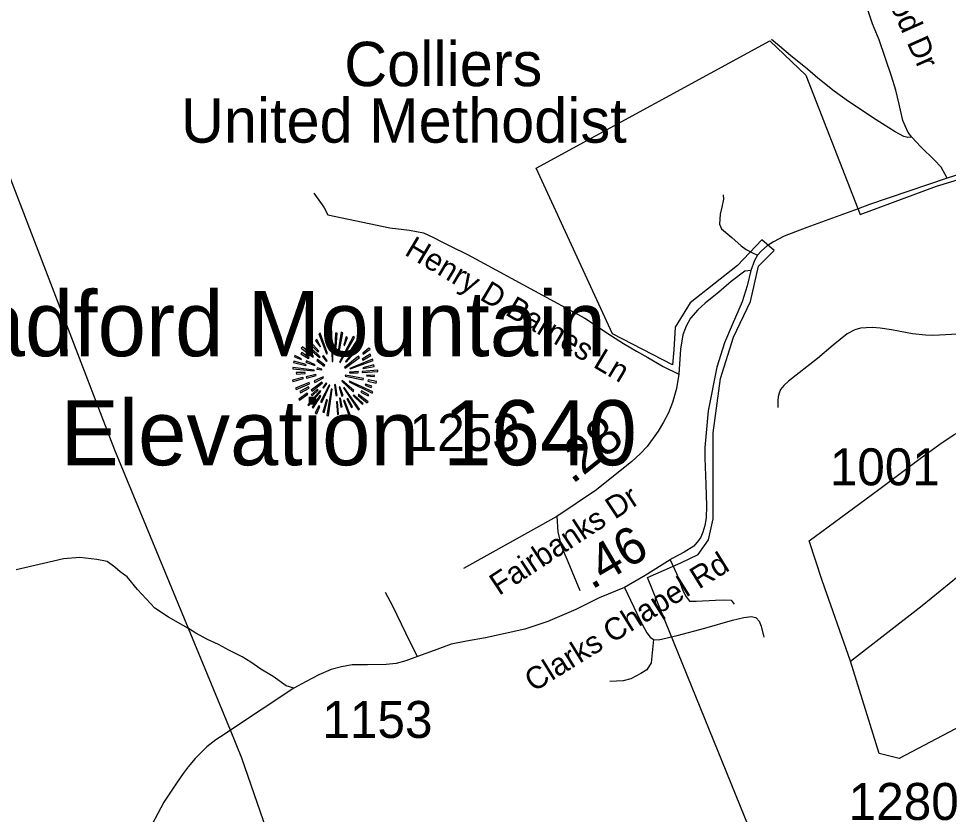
# Model space of a CAD drawing. Extents: x 1159738 to 1321356, y 736314 to 882035.
# Drawn here: x 1244144 to 1247285, y 778758 to 781448 of the extents above; entities that cross this region are included whole.
import ezdxf

# ---------------------------------------------------------------- set-up
doc = ezdxf.new("R2010")
doc.units = 0
for name, color, linetype in [('Exist Boundary Political City Limit New', 7, 'Continuous'), ('Exist Cultural Church Label', 7, 'Continuous'), ('Exist Geographical Mountain Summit CELL', 7, 'Continuous'), ('Exist Geographical Mountain Summit Elevation Number Label', 7, 'Continuous'), ('Exist Geographical Mountain Summit Label', 7, 'Continuous'), ('Exist Road Non-System Type 51', 7, 'Continuous'), ('Exist Road Non-System Type 51 Label', 7, 'Continuous'), ('Exist Road Secondary Mileage Hundredths English Label', 7, 'Continuous'), ('Exist Road Secondary Type 51 Attributed', 7, 'Continuous'), ('Exist Road Secondary Type 51 Label', 7, 'Continuous'), ('Exist Road Secondary Type 51 Number Label', 7, 'Continuous'), ('Exist Utilities Electrical Transmission Line', 7, 'Continuous'), ('Map Preparation Boundary City Limit Buffer Line', 7, 'Continuous')]:
    doc.layers.add(name, color=color, linetype=linetype)

msp = doc.modelspace()

# ---------------------------------------------------------------- linework, layer by layer
at = {"layer": 'Exist Boundary Political City Limit New'}
msp.add_lwpolyline([(1246670.7, 778568.5), (1246268.1, 779559.4), (1246381.3, 779608.3), (1246439.1, 779637.2), (1246474.6, 779686), (1246490.1, 779757.1), (1246490.1, 780048.2), (1246514.6, 780231.5), (1246559, 780371.5), (1246616.7, 780491.5), (1246643.3, 780611.4), (1246696.6, 780664.4), (1246654.4, 780700), (1246572.3, 780613.3), (1246412.4, 780486.7), (1246361.4, 780404.5), (1246356.9, 780328.9), (1246352.5, 780277.8), (1246150.4, 780382.3), (1245892.9, 780942.2), (1246681.5, 781372.2), (1246802.8, 781256.8), (1246987, 780785.8), (1247244.1, 780881.2), (1247501.6, 780959)], dxfattribs=at)
at = {"layer": 'Exist Geographical Mountain Summit CELL'}
for points in [[(1245196.5, 780391.5), (1245200.6, 780339.5), (1245203.8, 780339.9), (1245202.4, 780392.6)], [(1245224.5, 780309), (1245239.4, 780386.1), (1245233.9, 780387.9), (1245221.2, 780309.8)], [(1245119.5, 780358.8), (1245155.4, 780321.4), (1245158.8, 780323.9), (1245123.5, 780363.6)], [(1245147.1, 780360.3), (1245162.7, 780338.5), (1245164.5, 780339.9), (1245151.1, 780364.3)], [(1245158, 780382.1), (1245184.1, 780315.2), (1245187.1, 780316.3), (1245163.1, 780384.6)], [(1245191.8, 780330.1), (1245194.3, 780330.8), (1245185.3, 780378.8), (1245180.9, 780377.7)], [(1245212.5, 780337.4), (1245216.5, 780337.4), (1245220.1, 780384.6), (1245214.7, 780384.6)], [(1245227.8, 780287.2), (1245230.7, 780285.4), (1245279.3, 780370.1), (1245273.9, 780373.7)], [(1245242.3, 780344.3), (1245245.6, 780343.1), (1245255, 780370.1), (1245250.3, 780371.9)], [(1245248.8, 780288.7), (1245251, 780286.5), (1245306.6, 780350.8), (1245302.6, 780355.6)], [(1245286.3, 780360.3), (1245265.2, 780326.8), (1245268.1, 780325.7), (1245290.6, 780357)], [(1245099.1, 780334.1), (1245138.7, 780303.6), (1245140.9, 780305.8), (1245102.8, 780338.5)], [(1245127.4, 780331.2), (1245160.2, 780302.1), (1245162.4, 780304.3), (1245130.4, 780336.3)], [(1245306.6, 780316.7), (1245308.5, 780314.1), (1245331.3, 780330.4), (1245327.7, 780334.1)], [(1245076.2, 780304.3), (1245098.7, 780295.6), (1245099.8, 780298.5), (1245077.7, 780309.4)], [(1245098, 780315.2), (1245123.8, 780298.8), (1245126, 780301.5), (1245100.9, 780319.2)], [(1245151.1, 780292.7), (1245176.2, 780273.7), (1245178.3, 780276.7), (1245153.6, 780295.9)], [(1245170.7, 780305.8), (1245184.5, 780289.4), (1245186.7, 780291.6), (1245174, 780308.7)], [(1245202, 780318.2), (1245203.4, 780289), (1245206, 780289.4), (1245206, 780318.5)], [(1245245.6, 780268.7), (1245247.4, 780266.2), (1245296, 780302.1), (1245292.8, 780306.5)], [(1245262.6, 780265.8), (1245263.7, 780263.6), (1245341.9, 780292.3), (1245340.1, 780297)], [(1245306.6, 780293.8), (1245334.2, 780308.7), (1245331.3, 780313.7), (1245305.2, 780296.3)], [(1245070.7, 780264), (1245142.7, 780257), (1245143.1, 780260), (1245070.7, 780269)], [(1245073.3, 780285), (1245114.7, 780275.6), (1245115.9, 780278.9), (1245074.4, 780289.8)], [(1245114.7, 780287.2), (1245145.3, 780275.3), (1245146.4, 780277.4), (1245116.9, 780291.3)], [(1245151.4, 780262.9), (1245168.5, 780260.7), (1245168.9, 780262.9), (1245152.2, 780267.2)], [(1245308.5, 780265.8), (1245345.2, 780272.3), (1245343.7, 780277.8), (1245307, 780268)], [(1245069.3, 780226.2), (1245070.7, 780221.1), (1245106.8, 780231.6), (1245104.6, 780234.9)], [(1245082.8, 780246.5), (1245112.5, 780248), (1245112.5, 780251.6), (1245081.7, 780251.6)], [(1245115.1, 780237.5), (1245116.2, 780232.7), (1245149.3, 780241.1), (1245148.6, 780244.7)], [(1245142.7, 780223.3), (1245144.9, 780218.5), (1245173.6, 780233.8), (1245172.6, 780237.1)], [(1245247, 780239.3), (1245307.7, 780227.3), (1245308.8, 780231.6), (1245248.1, 780242.9)], [(1245261.6, 780253.1), (1245261.6, 780250.2), (1245291.7, 780250.2), (1245292.4, 780255.2)], [(1245304.8, 780252), (1245357.2, 780255.2), (1245357.5, 780260), (1245305.2, 780255.2)], [(1245319.7, 780240), (1245346.2, 780237.8), (1245346.2, 780242.1), (1245320.1, 780243.2)], [(1245079.1, 780198.5), (1245081.7, 780193.9), (1245127.1, 780213.8), (1245125.6, 780218.5)], [(1245096.6, 780182.6), (1245125.6, 780199.3), (1245123.5, 780202.9), (1245094.4, 780187.6)], [(1245132.9, 780192), (1245135.8, 780188.4), (1245170.3, 780216.7), (1245168.5, 780219.3)], [(1245164.5, 780152.1), (1245168.9, 780150.3), (1245195.4, 780208.7), (1245192.9, 780209.5)], [(1245171.4, 780201.4), (1245174.7, 780198.5), (1245184.9, 780214.9), (1245183, 780216.3)], [(1245211.4, 780210.6), (1245215.4, 780173.5), (1245219.8, 780173.8), (1245214.7, 780211.3)], [(1245227.4, 780201.8), (1245236.1, 780172), (1245240.1, 780173.8), (1245229.6, 780202.9)], [(1245235.8, 780222.2), (1245274.3, 780186.9), (1245276.8, 780191.3), (1245237.6, 780224.4)], [(1245241.9, 780199.6), (1245292.4, 780124.8), (1245296, 780127.7), (1245244.5, 780200.7)], [(1245260.8, 780219.7), (1245339, 780181.5), (1245340.8, 780186.9), (1245262.3, 780222.6)], [(1245314.3, 780209.5), (1245335.3, 780201.4), (1245337.1, 780205.9), (1245315.7, 780212.7)], [(1245323.8, 780222.9), (1245352, 780215.6), (1245352.7, 780221.1), (1245324.8, 780227.3)], [(1245090.4, 780161.8), (1245093.3, 780157.8), (1245121.7, 780178.9), (1245119.1, 780182.2)], [(1245121.3, 780142.2), (1245124.2, 780139.7), (1245164.9, 780187.3), (1245162, 780189.4)], [(1245136.6, 780173.5), (1245155.8, 780191.6), (1245152.5, 780193.9), (1245132.2, 780176.7)], [(1245161.3, 780173.5), (1245136.2, 780134.2), (1245139.4, 780131.7), (1245165.3, 780171.3)], [(1245185.9, 780106.7), (1245190.7, 780105.5), (1245203.4, 780194.9), (1245200.2, 780195.7)], [(1245274.3, 780173.8), (1245304.4, 780144.7), (1245307.7, 780147.3), (1245276.5, 780176.3)], [(1245291, 780174.5), (1245321.5, 780148.7), (1245324.8, 780152.4), (1245292.8, 780177.1)], [(1245300.1, 780185.5), (1245325.2, 780172.4), (1245327.7, 780176.1), (1245302.3, 780189.4)], [(1245146.4, 780115), (1245151.1, 780112.1), (1245162, 780136.8), (1245158.8, 780139)], [(1245176.2, 780116.8), (1245188.1, 780159.6), (1245184.5, 780160), (1245171.8, 780117.8)], [(1245217.6, 780152.1), (1245221.2, 780109.6), (1245225.2, 780110.6), (1245221.9, 780152.1)], [(1245237.2, 780135.3), (1245231.8, 780165.2), (1245228.5, 780165.2), (1245232.9, 780134.2)], [(1245241.9, 780156.8), (1245259.4, 780107), (1245263.7, 780108.8), (1245244.9, 780157.5)], [(1245252.4, 780162.6), (1245268.4, 780133.1), (1245272.5, 780135.3), (1245256.2, 780164)]]:
    msp.add_lwpolyline(points, close=True, dxfattribs=at)
at = {"layer": 'Exist Road Non-System Type 51'}
msp.add_line((1247050.9, 778963.9), (1246953.5, 779275.6), dxfattribs=at)
for points in [[(1247161, 781047.2), (1247147.7, 781046.2), (1247134.2, 781049.9), (1247104.3, 781065), (1247040.2, 781105.3), (1246947.3, 781167.5), (1246899.1, 781202.7), (1246843.3, 781246.6), (1246808.8, 781276.8), (1246751.4, 781323.1), (1246714.6, 781354.9), (1246687.7, 781377)], [(1245141.3, 780858), (1245175, 780810.4), (1245188.8, 780785.1), (1245398.6, 780740.4), (1245464.5, 780733.1), (1245512.3, 780724.2), (1245546, 780707.5), (1245573.7, 780692.9), (1245603.5, 780678.3), (1245660.9, 780651.1), (1245716.4, 780620), (1246056.8, 780435.1), (1246146.3, 780375.6), (1246187.7, 780350.3), (1246230.7, 780323.5), (1246269, 780302.7), (1246321.7, 780271.7), (1246374.1, 780246.5)], [(1246524.4, 780852.3), (1246525.4, 780837.2), (1246519.7, 780810.6), (1246514, 780787.2), (1246512.4, 780769.5), (1246511.9, 780752.8), (1246518.1, 780737.2), (1246553, 780708.1), (1246584.2, 780679.4), (1246601.4, 780666.9), (1246620.6, 780657.6), (1246640.3, 780648.4)], [(1247331.4, 780380.9), (1247294.7, 780380.5), (1247255.1, 780377.8), (1247231.4, 780376.6), (1247207.7, 780377.8), (1247163.4, 780382.5), (1247092.3, 780396.4), (1247054, 780401.5), (1247027.9, 780403.5), (1247006.6, 780403.1), (1246987.6, 780401.9), (1246968.6, 780396.4), (1246942.9, 780382.5), (1246895.8, 780344.5), (1246843, 780299.5), (1246744.6, 780222.1), (1246728.4, 780207.5), (1246717.3, 780194), (1246712.6, 780182.1), (1246709.4, 780169.9), (1246708.6, 780156.8), (1246709, 780133.2)], [(1246953.5, 779275.6), (1246858.4, 779549.3), (1246814.5, 779682.7), (1247050.1, 779855.9), (1247189.7, 779961.5), (1247255.7, 780009.1), (1247304.4, 780042.3), (1247340.8, 780061.7)], [(1245961.7, 779764.9), (1245965.9, 779713), (1245976.9, 779666.3), (1245998.9, 779612.6), (1246040.1, 779515)], [(1246953.5, 779275.6), (1247195.9, 779464.6), (1247439.7, 779662.5)], [(1246345.2, 779618.3), (1246365.8, 779572), (1246376.1, 779546.3), (1246386, 779520.5), (1246396.7, 779496.7), (1246410.4, 779479.4), (1246432.6, 779479.4), (1246497.8, 779482.8), (1246529.1, 779483.4), (1246550.6, 779481.9), (1246561.2, 779469.1)], [(1245492, 779292.3), (1245467.2, 779340.4), (1245408.1, 779461.5), (1245383.4, 779508.2)], [(1246190.8, 779524.6), (1246242.6, 779416.2), (1246265.6, 779371.6), (1246277.9, 779356.7), (1246288.6, 779349.2)], [(1246288.6, 779349.2), (1246305.5, 779347.8), (1246368.3, 779362.6), (1246461.9, 779387.9), (1246555.5, 779414.7), (1246593.8, 779423.6), (1246619.9, 779426.6), (1246633.7, 779423.6), (1246635.3, 779422.1)], [(1246635.3, 779422.1), (1246646, 779411.7), (1246652.1, 779393.9), (1246661.3, 779356.7)], [(1246288.6, 779349.2), (1246280.9, 779270.4), (1246265.6, 779246.6), (1246245.6, 779234.7), (1246211.9, 779216.8), (1246185.8, 779209.4), (1246141.3, 779207.9)], [(1247558.6, 779179.6), (1247118.4, 778947.5), (1247050.9, 778963.9)]]:
    msp.add_lwpolyline(points, dxfattribs=at)
at = {"layer": 'Exist Road Secondary Type 51 Attributed'}
for points in [[(1247280.5, 780908.4), (1247260.1, 780945.3), (1247237.3, 780969.7), (1247191.7, 781014.7), (1247161, 781047.2), (1247148.5, 781063.3), (1247138.4, 781085), (1247131, 781103.6), (1247118.8, 781158.2), (1247106.6, 781205.9), (1247092.3, 781252.9), (1247050.4, 781376.4), (1247028.3, 781429.7), (1246996, 781529.7)], [(1247706.4, 780999.8), (1247660.1, 781009.7), (1247645.1, 781012.4), (1247621.4, 781012.4), (1247591.7, 781007.3), (1247280.5, 780908.4)], [(1247280.5, 780908.4), (1247018.3, 780819.7), (1246979.4, 780805.4)], [(1246979.4, 780805.4), (1246806, 780741.4), (1246729.7, 780712.3), (1246694.3, 780693.6), (1246676.2, 780681.7)], [(1246676.2, 780681.7), (1246673, 780679.5), (1246653.2, 780662.4), (1246640.3, 780648.4), (1246629.8, 780630.2), (1246617.4, 780596.4)], [(1246617.4, 780596.4), (1246605, 780544.9), (1246588.3, 780490.2), (1246554, 780412.8), (1246528.5, 780352.1), (1246502.6, 780269.9), (1246473.2, 780121.8), (1246462, 779998.4), (1246462.3, 779961.8), (1246465.8, 779874.8), (1246467.1, 779801), (1246466.4, 779760.5), (1246462.3, 779734.6), (1246455.5, 779712.6), (1246448.6, 779695.4), (1246441.1, 779683.4), (1246424.7, 779664.8), (1246391.8, 779644.2), (1246352, 779622.9), (1246345.2, 779618.3), (1246260.9, 779565.8), (1246190.8, 779524.6), (1246105.6, 779490.2), (1246026.2, 779451.2), (1245931.6, 779410), (1245854, 779384.3), (1245787.6, 779369.7), (1245720.8, 779354.5), (1245657.1, 779343.8), (1245605.7, 779333.2), (1245547.5, 779311.9), (1245492, 779292.3), (1245452.6, 779276.7), (1245419.7, 779268.7), (1245385.5, 779265.4), (1245322.5, 779263.4), (1245271.1, 779263.4), (1245234.8, 779256.8), (1245200.5, 779247.5), (1245158.8, 779230.2), (1245115.6, 779207.6), (1245073.8, 779184.6)], [(1246617.4, 780596.4), (1246596.6, 780594.3), (1246551.4, 780559.1), (1246509.8, 780523.7), (1246463, 780486.2), (1246438, 780463.3), (1246414.1, 780435.8), (1246398.5, 780408.2), (1246387.6, 780379.1), (1246380.3, 780330.1), (1246374.1, 780246.5), (1246365.8, 780197.2), (1246353.3, 780150.3), (1246339.3, 780115.1), (1246322.7, 780084.4), (1246304.5, 780053.7), (1246267, 780002.1), (1246243.7, 779976.8), (1246216, 779950.6), (1246096.4, 779855.7), (1245961.7, 779764.9), (1245647, 779589.5)], [(1245073.8, 779184.6), (1245048.3, 779192.3), (1245004.5, 779224.2), (1244962.6, 779249), (1244928.3, 779272.4), (1244899.7, 779290.6), (1244856.8, 779312.1), (1244819.8, 779332.7), (1244782.5, 779349.2), (1244743, 779371), (1244717.9, 779386.4), (1244700.4, 779397.2), (1244650.9, 779424.7), (1244604.8, 779455.5), (1244545.5, 779518.8), (1244510.7, 779561.1), (1244487.3, 779578.4), (1244469.5, 779593.7), (1244443.1, 779613.5), (1244408.8, 779620.2), (1244351.5, 779626.4), (1244295.8, 779622.5), (1244228.1, 779606), (1244136.7, 779585.1)], [(1245073.8, 779184.6), (1244859.7, 779042.6), (1244841.9, 779030.8), (1244810.4, 779010.2), (1244780.3, 778986.3), (1244757, 778963.1), (1244740.6, 778947.1), (1244716.9, 778919.2), (1244700.5, 778896.6), (1244677.2, 778863.4), (1244634.7, 778799.6), (1244574.8, 778687.3)]]:
    msp.add_lwpolyline(points, dxfattribs=at)
at = {"layer": 'Exist Utilities Electrical Transmission Line'}
msp.add_line((1244859.7, 779042.6), (1244717.9, 779386.4), dxfattribs=at)
for points in [[(1244717.9, 779386.4), (1244469.1, 779989.8), (1243921.8, 781412.5)], [(1246096.6, 777379), (1246006, 777478.1), (1245288.2, 778240), (1245101, 778454.2), (1245002.9, 778644.7), (1244898.6, 778948.2), (1244859.7, 779042.6)]]:
    msp.add_lwpolyline(points, dxfattribs=at)
at = {"layer": 'Map Preparation Boundary City Limit Buffer Line'}
msp.add_lwpolyline([(1246670.7, 778568.5), (1246268.1, 779559.4), (1246381.3, 779608.3), (1246439.1, 779637.2), (1246474.6, 779686), (1246490.1, 779757.1), (1246490.1, 780048.2), (1246514.6, 780231.5), (1246559, 780371.5), (1246616.7, 780491.5), (1246643.3, 780611.4), (1246696.6, 780664.4), (1246654.4, 780700), (1246572.3, 780613.3), (1246412.4, 780486.7), (1246361.4, 780404.5), (1246356.9, 780328.9), (1246352.5, 780277.8), (1246150.4, 780382.3), (1245892.9, 780942.2), (1246681.5, 781372.2), (1246802.8, 781256.8), (1246987, 780785.8), (1247244.1, 780881.2), (1247501.6, 780959)], dxfattribs=at)

# ---------------------------------------------------------------- texts
at = {"layer": 'Exist Cultural Church Label'}
for s, p in [('Colliers ', (1245244.3, 781219.5)), ('United Methodist', (1244692.8, 781028.5))]:
    msp.add_text(s, height=150, dxfattribs=at).set_placement(p)
at = {"layer": 'Exist Geographical Mountain Summit Elevation Number Label'}
msp.add_text('Elevation 1640', height=220, dxfattribs=at).set_placement((1244286.2, 779938.2))
at = {"layer": 'Exist Geographical Mountain Summit Label'}
msp.add_text('Bradford Mountain', height=220, dxfattribs=at).set_placement((1243707.9, 780306.8))
at = {"layer": 'Exist Road Non-System Type 51 Label'}
msp.add_text('Henry D Barnes Ln', height=75, rotation=329.2368, dxfattribs=at).set_placement((1245444.3, 780651.4))
at = {"layer": 'Exist Road Secondary Mileage Hundredths English Label'}
for s, rotation, p in [('.28', 38.7945, (1246014.7, 779872.3)), ('.46', 30.4827, (1246079.8, 779516.3))]:
    msp.add_text(s, height=125, rotation=rotation, dxfattribs=at).set_placement(p)
at = {"layer": 'Exist Road Secondary Type 51 Label'}
for s, rotation, p in [('Timberwood Dr', 294.0982, (1246906.3, 781896.5)), ('Fairbanks Dr', 33.3607, (1245767, 779496.1)), ('Clarks Chapel Rd', 31.8636, (1245883.3, 779170.3))]:
    msp.add_text(s, height=75, rotation=rotation, dxfattribs=at).set_placement(p)
at = {"layer": 'Exist Road Secondary Type 51 Number Label'}
for s, p in [('1253', (1245465.2, 779986.9)), ('1001', (1246883.9, 779870.4)), ('1001', (1246883.9, 779870.4)), ('1001', (1246883.9, 779870.4)), ('1001', (1246883.9, 779870.4)), ('1001', (1246883.9, 779870.4)), ('1001', (1246883.9, 779870.4)), ('1001', (1246883.9, 779870.4)), ('1153', (1245170.4, 779016.6)), ('1280', (1246947.8, 778739.5))]:
    msp.add_text(s, height=125, dxfattribs=at).set_placement(p)

doc.saveas('drawing.dxf')
